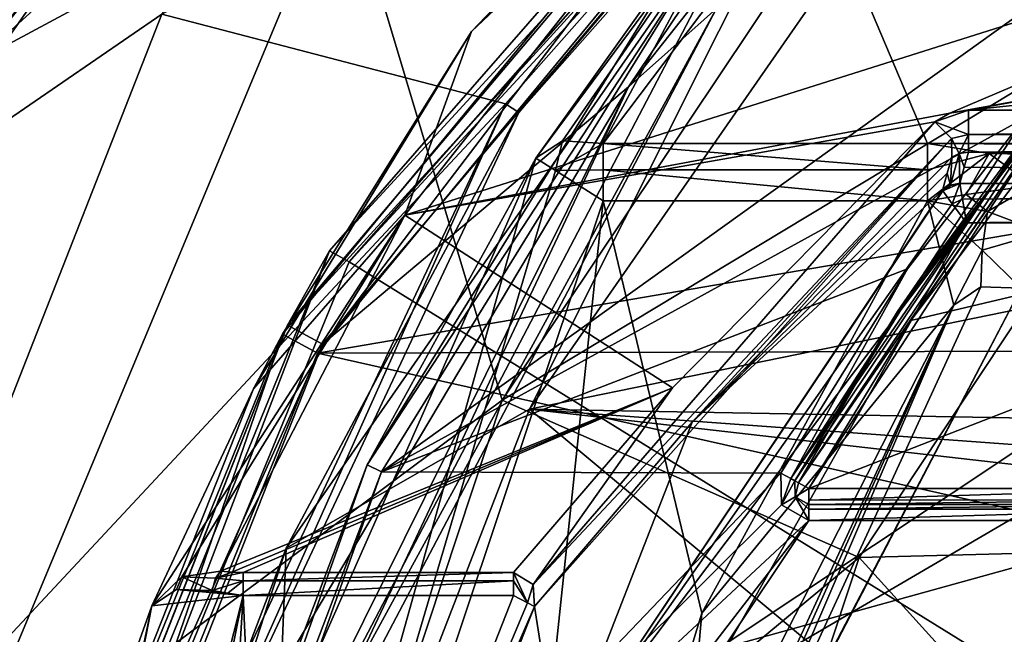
# Model space of a CAD drawing. Extents: x -200 to 200, y -832 to 754.
# Tile 1032 of 1056: x 88.6 to 94.77, y 665.94 to 669.79. Entities that reach past the tile are written whole.
import ezdxf

# ---------------------------------------------------------------- set-up
doc = ezdxf.new("R2010")
doc.units = 0
doc.header["$LTSCALE"] = 74.25
for name, color, linetype in [('2605', 7, 'CONTINUOUS'), ('2606', 7, 'CONTINUOUS'), ('2607', 7, 'CONTINUOUS'), ('2609', 7, 'CONTINUOUS'), ('2610', 7, 'CONTINUOUS'), ('2625', 7, 'CONTINUOUS'), ('2628', 7, 'CONTINUOUS'), ('3480', 7, 'CONTINUOUS'), ('3487', 7, 'CONTINUOUS'), ('3488', 7, 'CONTINUOUS'), ('3489', 7, 'CONTINUOUS'), ('3491', 7, 'CONTINUOUS'), ('3715', 7, 'CONTINUOUS'), ('3717', 7, 'CONTINUOUS'), ('3718', 7, 'CONTINUOUS'), ('3726', 7, 'CONTINUOUS'), ('3727', 7, 'CONTINUOUS'), ('3734', 7, 'CONTINUOUS'), ('3735', 7, 'CONTINUOUS'), ('3736', 7, 'CONTINUOUS'), ('3745', 7, 'CONTINUOUS'), ('3749', 7, 'CONTINUOUS'), ('3750', 7, 'CONTINUOUS'), ('3751', 7, 'CONTINUOUS'), ('3769', 7, 'CONTINUOUS'), ('3770', 7, 'CONTINUOUS'), ('3771', 7, 'CONTINUOUS'), ('3846', 7, 'CONTINUOUS'), ('3851', 7, 'CONTINUOUS'), ('3852', 7, 'CONTINUOUS'), ('3853', 7, 'CONTINUOUS'), ('3904', 7, 'CONTINUOUS'), ('3905', 7, 'CONTINUOUS'), ('3906', 7, 'CONTINUOUS'), ('3924', 7, 'CONTINUOUS'), ('4156', 7, 'CONTINUOUS'), ('4157', 7, 'CONTINUOUS'), ('4158', 7, 'CONTINUOUS'), ('4161', 7, 'CONTINUOUS'), ('4162', 7, 'CONTINUOUS'), ('4164', 7, 'CONTINUOUS'), ('4165', 7, 'CONTINUOUS'), ('4177', 7, 'CONTINUOUS'), ('4178', 7, 'CONTINUOUS'), ('4189', 7, 'CONTINUOUS'), ('4205', 7, 'CONTINUOUS'), ('4207', 7, 'CONTINUOUS'), ('4214', 7, 'CONTINUOUS'), ('4216', 7, 'CONTINUOUS'), ('4219', 7, 'CONTINUOUS'), ('4223', 7, 'CONTINUOUS'), ('4224', 7, 'CONTINUOUS'), ('4228', 7, 'CONTINUOUS'), ('4231', 7, 'CONTINUOUS'), ('4236', 7, 'CONTINUOUS'), ('4237', 7, 'CONTINUOUS'), ('4242', 7, 'CONTINUOUS'), ('4243', 7, 'CONTINUOUS'), ('4486', 7, 'CONTINUOUS'), ('4487', 7, 'CONTINUOUS'), ('4489', 7, 'CONTINUOUS'), ('4490', 7, 'CONTINUOUS'), ('4492', 7, 'CONTINUOUS'), ('4508', 7, 'CONTINUOUS'), ('4510', 7, 'CONTINUOUS'), ('4511', 7, 'CONTINUOUS')]:
    doc.layers.add(name, color=color, linetype=linetype)

msp = doc.modelspace()

# ---------------------------------------------------------------- linework, layer by layer
at = {"layer": '2605', "color": 7, "linetype": 'CONTINUOUS'}
for points in [[(93.4876, 676.0822, 68.65), (88.3301, 669.534, 68.65), (93.6572, 674.3908, 68.65), (93.4876, 676.0822, 68.65)], [(93.6572, 674.3908, 68.65), (88.3301, 669.534, 68.65), (90.6181, 670.7658, 68.65), (93.6572, 674.3908, 68.65)], [(90.6181, 670.7658, 68.65), (88.3301, 669.534, 68.65), (88.1353, 664.8077, 68.65), (90.6181, 670.7658, 68.65)]]:
    msp.add_3dface(points, dxfattribs=at)
at = {"layer": '2606', "color": 7, "linetype": 'CONTINUOUS'}
for points in [[(91.6436, 669.2649, 15.65), (89.4888, 669.8276, 15.65), (94.5215, 672.5237, 15.65), (91.6436, 669.2649, 15.65)], [(87.5408, 664.8647, 15.65), (89.4888, 669.8276, 15.65), (91.6436, 669.2649, 15.65), (87.5408, 664.8647, 15.65)], [(89.4437, 664.5931, 15.65), (87.5408, 664.8647, 15.65), (91.6436, 669.2649, 15.65), (89.4437, 664.5931, 15.65)]]:
    msp.add_3dface(points, dxfattribs=at)
at = {"layer": '2607', "color": 7, "linetype": 'CONTINUOUS'}
for points in [[(88.24, 669.5774, 68.55), (93.4221, 676.1604, 68.55), (92.5688, 675.4618, 16.65), (88.24, 669.5774, 68.55)], [(87.8303, 668.6892, 16.65), (88.24, 669.5774, 68.55), (92.5688, 675.4618, 16.65), (87.8303, 668.6892, 16.65)]]:
    msp.add_3dface(points, dxfattribs=at)
at = {"layer": '2609', "color": 7, "linetype": 'CONTINUOUS'}
for points in [[(91.7949, 667.3483, 64.65), (94.0024, 670.529, 64.65), (106.2044, 670.2988, 64.65), (91.7949, 667.3483, 64.65)], [(108.3592, 667.0494, 64.65), (91.7949, 667.3483, 64.65), (106.2044, 670.2988, 64.65), (108.3592, 667.0494, 64.65)], [(90.1302, 663.049, 64.65), (91.7949, 667.3483, 64.65), (96.4, 663.5, 64.65), (90.1302, 663.049, 64.65)], [(98.1987, 666.6167, 64.65), (91.7949, 667.3483, 64.65), (101.8012, 666.6168, 64.65), (98.1987, 666.6167, 64.65)], [(91.7949, 667.3483, 64.65), (108.3592, 667.0494, 64.65), (101.8012, 666.6168, 64.65), (91.7949, 667.3483, 64.65)], [(96.4, 663.5, 64.65), (91.7949, 667.3483, 64.65), (98.1987, 666.6167, 64.65), (96.4, 663.5, 64.65)]]:
    msp.add_3dface(points, dxfattribs=at)
at = {"layer": '2610', "color": 7, "linetype": 'CONTINUOUS'}
for points in [[(91.7279, 669.211, 15.75), (94.5845, 672.4461, 15.75), (94.1701, 672.0952, 63.65), (91.7279, 669.211, 15.75)], [(90.2675, 666.4753, 63.65), (91.7279, 669.211, 15.75), (94.1701, 672.0952, 63.65), (90.2675, 666.4753, 63.65)], [(89.5394, 664.5618, 15.75), (91.7279, 669.211, 15.75), (90.2675, 666.4753, 63.65), (89.5394, 664.5618, 15.75)], [(88.9214, 662.3308, 63.65), (89.5394, 664.5618, 15.75), (90.2675, 666.4753, 63.65), (88.9214, 662.3308, 63.65)]]:
    msp.add_3dface(points, dxfattribs=at)
at = {"layer": '2625', "color": 7, "linetype": 'CONTINUOUS'}
for points in [[(89.4888, 669.8276, 15.65), (87.8303, 668.6892, 16.65), (92.5688, 675.4618, 16.65), (89.4888, 669.8276, 15.65)], [(89.4888, 669.8276, 15.65), (87.5408, 664.8647, 15.65), (87.8303, 668.6892, 16.65), (89.4888, 669.8276, 15.65)]]:
    msp.add_3dface(points, dxfattribs=at)
at = {"layer": '2628', "color": 7, "linetype": 'CONTINUOUS'}
for points in [[(91.7949, 667.3483, 64.65), (90.2675, 666.4753, 63.65), (94.1701, 672.0952, 63.65), (91.7949, 667.3483, 64.65)], [(94.0024, 670.529, 64.65), (91.7949, 667.3483, 64.65), (94.1701, 672.0952, 63.65), (94.0024, 670.529, 64.65)], [(91.7949, 667.3483, 64.65), (90.1302, 663.049, 64.65), (90.2675, 666.4753, 63.65), (91.7949, 667.3483, 64.65)], [(90.1302, 663.049, 64.65), (88.9214, 662.3308, 63.65), (90.2675, 666.4753, 63.65), (90.1302, 663.049, 64.65)]]:
    msp.add_3dface(points, dxfattribs=at)
at = {"layer": '3480', "color": 7, "linetype": 'CONTINUOUS'}
for points in [[(88.3301, 669.534, 68.65), (93.4221, 676.1604, 68.55), (88.24, 669.5774, 68.55), (88.3301, 669.534, 68.65)], [(88.3301, 669.534, 68.65), (93.4876, 676.0822, 68.65), (93.4221, 676.1604, 68.55), (88.3301, 669.534, 68.65)]]:
    msp.add_3dface(points, dxfattribs=at)
at = {"layer": '3487', "color": 7, "linetype": 'CONTINUOUS'}
for points in [[(91.6436, 669.2649, 15.65), (94.5215, 672.5237, 15.65), (91.7279, 669.211, 15.75), (91.6436, 669.2649, 15.65)], [(94.5215, 672.5237, 15.65), (94.5845, 672.4461, 15.75), (91.7279, 669.211, 15.75), (94.5215, 672.5237, 15.65)], [(89.4437, 664.5931, 15.65), (91.6436, 669.2649, 15.65), (89.5394, 664.5618, 15.75), (89.4437, 664.5931, 15.65)], [(91.6436, 669.2649, 15.65), (91.7279, 669.211, 15.75), (89.5394, 664.5618, 15.75), (91.6436, 669.2649, 15.65)]]:
    msp.add_3dface(points, dxfattribs=at)
at = {"layer": '3488', "color": 7, "linetype": 'CONTINUOUS'}
for points in [[(93.8629, 666.4175, 68.45), (98.2505, 666.5312, 68.45), (96.4438, 670.3134, 68.45), (93.8629, 666.4175, 68.45)], [(96.5, 663.5, 68.45), (98.2505, 666.5312, 68.45), (93.8629, 666.4175, 68.45), (96.5, 663.5, 68.45)], [(92.7065, 662.9148, 68.45), (96.5, 663.5, 68.45), (93.8629, 666.4175, 68.45), (92.7065, 662.9148, 68.45)]]:
    msp.add_3dface(points, dxfattribs=at)
at = {"layer": '3489', "color": 7, "linetype": 'CONTINUOUS'}
for points in [[(94.7431, 672.0734, 68.55), (90.6181, 670.7658, 68.65), (91.6233, 667.4046, 68.55), (94.7431, 672.0734, 68.55)], [(90.6181, 670.7658, 68.65), (88.1353, 664.8077, 68.65), (91.6233, 667.4046, 68.55), (90.6181, 670.7658, 68.65)], [(91.6233, 667.4046, 68.55), (88.1353, 664.8077, 68.65), (90.3243, 663.477, 68.55), (91.6233, 667.4046, 68.55)]]:
    msp.add_3dface(points, dxfattribs=at)
at = {"layer": '3491', "color": 7, "linetype": 'CONTINUOUS'}
for points in [[(96.4438, 670.3134, 68.45), (94.7431, 672.0734, 68.55), (91.6233, 667.4046, 68.55), (96.4438, 670.3134, 68.45)], [(93.8629, 666.4175, 68.45), (96.4438, 670.3134, 68.45), (91.6233, 667.4046, 68.55), (93.8629, 666.4175, 68.45)], [(93.8629, 666.4175, 68.45), (91.6233, 667.4046, 68.55), (90.3243, 663.477, 68.55), (93.8629, 666.4175, 68.45)], [(92.7065, 662.9148, 68.45), (93.8629, 666.4175, 68.45), (90.3243, 663.477, 68.55), (92.7065, 662.9148, 68.45)]]:
    msp.add_3dface(points, dxfattribs=at)
at = {"layer": '3715', "color": 7, "linetype": 'CONTINUOUS'}
for points in [[(90.8656, 666.9553, 58.15), (94.9, 669.85, 58.15), (92.9161, 670.2706, 58.15), (90.8656, 666.9553, 58.15)], [(94.9, 669.1752, 58.15), (94.9, 669.85, 58.15), (90.8656, 666.9553, 58.15), (94.9, 669.1752, 58.15)], [(94.1663, 668.229, 58.15), (94.9, 669.1752, 58.15), (90.8656, 666.9553, 58.15), (94.1663, 668.229, 58.15)], [(93.3722, 666.9462, 58.15), (94.1663, 668.229, 58.15), (90.8656, 666.9553, 58.15), (93.3722, 666.9462, 58.15)], [(89.384, 662.77, 58.15), (93.3722, 666.9462, 58.15), (90.8656, 666.9553, 58.15), (89.384, 662.77, 58.15)], [(93.3757, 666.748, 58.15), (93.3722, 666.9462, 58.15), (89.384, 662.77, 58.15), (93.3757, 666.748, 58.15)], [(93.5475, 666.65, 58.15), (93.3757, 666.748, 58.15), (89.384, 662.77, 58.15), (93.5475, 666.65, 58.15)], [(92.9068, 665.8182, 58.15), (93.5475, 666.65, 58.15), (89.384, 662.77, 58.15), (92.9068, 665.8182, 58.15)], [(93.0148, 665.85, 58.15), (93.5475, 666.65, 58.15), (92.9068, 665.8182, 58.15), (93.0148, 665.85, 58.15)], [(95.9, 666.65, 58.15), (93.5475, 666.65, 58.15), (93.0148, 665.85, 58.15), (95.9, 666.65, 58.15)], [(95.9, 665.85, 58.15), (95.9, 666.65, 58.15), (93.0148, 665.85, 58.15), (95.9, 665.85, 58.15)]]:
    msp.add_3dface(points, dxfattribs=at)
at = {"layer": '3717', "color": 7, "linetype": 'CONTINUOUS'}
for points in [[(91.834, 668.924, 7.15), (92.8375, 670.3325, 58.05), (93.1834, 670.7469, 8.8145), (91.834, 668.924, 7.15)], [(90.7757, 666.999, 58.05), (92.8375, 670.3325, 58.05), (91.834, 668.924, 7.15), (90.7757, 666.999, 58.05)], [(89.5382, 663.7238, 7.15), (90.7757, 666.999, 58.05), (91.834, 668.924, 7.15), (89.5382, 663.7238, 7.15)], [(89.2867, 662.793, 58.05), (90.7757, 666.999, 58.05), (89.5382, 663.7238, 7.15), (89.2867, 662.793, 58.05)]]:
    msp.add_3dface(points, dxfattribs=at)
at = {"layer": '3718', "color": 7, "linetype": 'CONTINUOUS'}
for points in [[(95.9, 666.85, 11.15), (99.45, 669.15, 11.15), (93.5475, 666.85, 11.15), (95.9, 666.85, 11.15)], [(93.5475, 666.85, 11.15), (99.45, 669.15, 11.15), (94.1875, 667.9058, 11.15), (93.5475, 666.85, 11.15)], [(99.45, 669.15, 11.15), (95.0514, 669.0445, 11.15), (94.1875, 667.9058, 11.15), (99.45, 669.15, 11.15)]]:
    msp.add_3dface(points, dxfattribs=at)
at = {"layer": '3726', "color": 7, "linetype": 'CONTINUOUS'}
for points in [[(94.1044, 667.9614, 11.25), (94.9757, 669.1099, 11.25), (94.2483, 668.1717, 58.05), (94.1044, 667.9614, 11.25)], [(94.9757, 669.1099, 11.25), (94.9757, 669.1099, 58.05), (94.2483, 668.1717, 58.05), (94.9757, 669.1099, 11.25)], [(93.4599, 666.8981, 58.05), (94.1044, 667.9614, 11.25), (94.2483, 668.1717, 58.05), (93.4599, 666.8981, 58.05)], [(93.4599, 666.8981, 11.25), (94.1044, 667.9614, 11.25), (93.4599, 666.8981, 58.05), (93.4599, 666.8981, 11.25)]]:
    msp.add_3dface(points, dxfattribs=at)
at = {"layer": '3727', "color": 7, "linetype": 'CONTINUOUS'}
for points in [[(93.5475, 666.75, 11.25), (93.5475, 666.75, 58.05), (95.9, 666.75, 11.25), (93.5475, 666.75, 11.25)], [(95.9, 666.75, 11.25), (93.5475, 666.75, 58.05), (95.9, 666.75, 58.05), (95.9, 666.75, 11.25)]]:
    msp.add_3dface(points, dxfattribs=at)
at = {"layer": '3734', "color": 7, "linetype": 'CONTINUOUS'}
for points in [[(106.1461, 671.0668, 8.7108), (107.7436, 669.0153, 6.8018), (93.5591, 670.7444, 8.4358), (106.1461, 671.0668, 8.7108)], [(92.2564, 669.0153, 6.8018), (93.5591, 670.7444, 8.4358), (94.2916, 669.0153, 6.8018), (92.2564, 669.0153, 6.8018)], [(94.2916, 669.0153, 6.8018), (93.5591, 670.7444, 8.4358), (105.7084, 669.0153, 6.8018), (94.2916, 669.0153, 6.8018)], [(93.5591, 670.7444, 8.4358), (107.7436, 669.0153, 6.8018), (105.7084, 669.0153, 6.8018), (93.5591, 670.7444, 8.4358)], [(94.6776, 668.9541, 6.7386), (94.2916, 669.0153, 6.8018), (105.3141, 668.9514, 6.7358), (94.6776, 668.9541, 6.7386)], [(105.3141, 668.9514, 6.7358), (94.2916, 669.0153, 6.8018), (105.7084, 669.0153, 6.8018), (105.3141, 668.9514, 6.7358)], [(105.0558, 668.7619, 6.5372), (94.6776, 668.9541, 6.7386), (105.3141, 668.9514, 6.7358), (105.0558, 668.7619, 6.5372)], [(94.9502, 668.753, 6.5278), (94.6776, 668.9541, 6.7386), (105.0558, 668.7619, 6.5372), (94.9502, 668.753, 6.5278)], [(93.652, 665.7526, 2.7288), (94.8787, 668.1075, 5.8196), (106.088, 666.3442, 3.5946), (93.652, 665.7526, 2.7288)], [(106.9326, 664.1425, -0.0732), (93.652, 665.7526, 2.7288), (106.088, 666.3442, 3.5946), (106.9326, 664.1425, -0.0732)]]:
    msp.add_3dface(points, dxfattribs=at)
at = {"layer": '3735', "color": 7, "linetype": 'CONTINUOUS'}
for points in [[(89.1866, 659.4539, 6.65), (92.2564, 668.6565, 6.65), (91.5153, 661.614, 6.65), (89.1866, 659.4539, 6.65)], [(91.5153, 661.614, 6.65), (92.2564, 668.6565, 6.65), (92.8757, 666.0671, 6.65), (91.5153, 661.614, 6.65)], [(92.8757, 666.0671, 6.65), (92.2564, 668.6565, 6.65), (94.2916, 668.6565, 6.65), (92.8757, 666.0671, 6.65)]]:
    msp.add_3dface(points, dxfattribs=at)
at = {"layer": '3736', "color": 7, "linetype": 'CONTINUOUS'}
msp.add_3dface([(94.4571, 668.0009, 6.15), (93.1893, 665.5239, 3.003), (92.7137, 664.2321, 6.15), (94.4571, 668.0009, 6.15)], dxfattribs=at)
at = {"layer": '3745', "color": 7, "linetype": 'CONTINUOUS'}
for points in [[(94.6674, 668.5895, 6.5105), (94.2916, 668.6565, 6.65), (94.5344, 668.6962, 6.6179), (94.6674, 668.5895, 6.5105)], [(92.8757, 666.0671, 6.65), (94.2916, 668.6565, 6.65), (94.4571, 668.0009, 6.15), (92.8757, 666.0671, 6.65)], [(94.4571, 668.0009, 6.15), (94.2916, 668.6565, 6.65), (94.6355, 668.3461, 6.3481), (94.4571, 668.0009, 6.15)], [(94.6355, 668.3461, 6.3481), (94.2916, 668.6565, 6.65), (94.6674, 668.5895, 6.5105), (94.6355, 668.3461, 6.3481)], [(92.8757, 666.0671, 6.65), (94.4571, 668.0009, 6.15), (92.7137, 664.2321, 6.15), (92.8757, 666.0671, 6.65)], [(91.5153, 661.614, 6.65), (92.8757, 666.0671, 6.65), (92.7137, 664.2321, 6.15), (91.5153, 661.614, 6.65)]]:
    msp.add_3dface(points, dxfattribs=at)
at = {"layer": '3749', "color": 7, "linetype": 'CONTINUOUS'}
for points in [[(92.2564, 668.8513, 6.6895), (92.2564, 669.0153, 6.8018), (94.2916, 668.8513, 6.6895), (92.2564, 668.8513, 6.6895)], [(92.2564, 669.0153, 6.8018), (94.2916, 669.0153, 6.8018), (94.2916, 668.8513, 6.6895), (92.2564, 669.0153, 6.8018)], [(94.2916, 668.6565, 6.65), (92.2564, 668.6565, 6.65), (92.2564, 668.8513, 6.6895), (94.2916, 668.6565, 6.65)], [(94.2916, 668.6565, 6.65), (92.2564, 668.8513, 6.6895), (94.2916, 668.8513, 6.6895), (94.2916, 668.6565, 6.65)]]:
    msp.add_3dface(points, dxfattribs=at)
at = {"layer": '3750', "color": 7, "linetype": 'CONTINUOUS'}
for points in [[(94.2916, 669.0153, 6.8018), (94.6776, 668.9541, 6.7386), (94.2916, 668.8513, 6.6895), (94.2916, 669.0153, 6.8018)], [(94.6776, 668.9541, 6.7386), (94.2916, 668.6565, 6.65), (94.2916, 668.8513, 6.6895), (94.6776, 668.9541, 6.7386)], [(94.2916, 668.6565, 6.65), (94.6776, 668.9541, 6.7386), (94.5344, 668.6962, 6.6179), (94.2916, 668.6565, 6.65)], [(94.6776, 668.9541, 6.7386), (94.9502, 668.753, 6.5278), (94.5344, 668.6962, 6.6179), (94.6776, 668.9541, 6.7386)], [(94.9502, 668.753, 6.5278), (94.6674, 668.5895, 6.5105), (94.5344, 668.6962, 6.6179), (94.9502, 668.753, 6.5278)], [(94.9502, 668.753, 6.5278), (95.0149, 668.4567, 6.2089), (94.6674, 668.5895, 6.5105), (94.9502, 668.753, 6.5278)], [(95.0149, 668.4567, 6.2089), (94.6355, 668.3461, 6.3481), (94.6674, 668.5895, 6.5105), (95.0149, 668.4567, 6.2089)], [(95.0149, 668.4567, 6.2089), (94.8787, 668.1075, 5.8196), (94.6355, 668.3461, 6.3481), (95.0149, 668.4567, 6.2089)], [(94.4571, 668.0009, 6.15), (94.6355, 668.3461, 6.3481), (94.627, 668.1166, 5.9528), (94.4571, 668.0009, 6.15)], [(94.6355, 668.3461, 6.3481), (94.8787, 668.1075, 5.8196), (94.627, 668.1166, 5.9528), (94.6355, 668.3461, 6.3481)]]:
    msp.add_3dface(points, dxfattribs=at)
at = {"layer": '3751', "color": 7, "linetype": 'CONTINUOUS'}
for points in [[(94.627, 668.1166, 5.9528), (94.8787, 668.1075, 5.8196), (92.7669, 664.0692, 0.0095), (94.627, 668.1166, 5.9528)], [(94.4571, 668.0009, 6.15), (94.627, 668.1166, 5.9528), (92.7669, 664.0692, 0.0095), (94.4571, 668.0009, 6.15)], [(94.8787, 668.1075, 5.8196), (93.652, 665.7526, 2.7288), (92.7669, 664.0692, 0.0095), (94.8787, 668.1075, 5.8196)], [(92.5895, 663.8423, 0.15), (93.1893, 665.5239, 3.003), (94.4571, 668.0009, 6.15), (92.5895, 663.8423, 0.15)], [(92.5895, 663.8423, 0.15), (94.4571, 668.0009, 6.15), (92.7669, 664.0692, 0.0095), (92.5895, 663.8423, 0.15)]]:
    msp.add_3dface(points, dxfattribs=at)
at = {"layer": '3769', "color": 7, "linetype": 'CONTINUOUS'}
for points in [[(89.1866, 659.4539, 6.65), (91.834, 668.924, 7.15), (91.9576, 668.8457, 6.7966), (89.1866, 659.4539, 6.65)], [(89.5382, 663.7238, 7.15), (91.834, 668.924, 7.15), (89.1866, 659.4539, 6.65), (89.5382, 663.7238, 7.15)], [(92.2564, 668.6565, 6.65), (89.1866, 659.4539, 6.65), (91.9576, 668.8457, 6.7966), (92.2564, 668.6565, 6.65)]]:
    msp.add_3dface(points, dxfattribs=at)
at = {"layer": '3770', "color": 7, "linetype": 'CONTINUOUS'}
for points in [[(91.834, 668.924, 7.15), (92.0019, 669.0328, 6.9412), (91.9576, 668.8457, 6.7966), (91.834, 668.924, 7.15)], [(92.0019, 669.0328, 6.9412), (92.2564, 669.0153, 6.8018), (91.9576, 668.8457, 6.7966), (92.0019, 669.0328, 6.9412)], [(92.2564, 669.0153, 6.8018), (92.2564, 668.8513, 6.6895), (91.9576, 668.8457, 6.7966), (92.2564, 669.0153, 6.8018)], [(92.2564, 668.8513, 6.6895), (92.2564, 668.6565, 6.65), (91.9576, 668.8457, 6.7966), (92.2564, 668.8513, 6.6895)]]:
    msp.add_3dface(points, dxfattribs=at)
at = {"layer": '3771', "color": 7, "linetype": 'CONTINUOUS'}
for points in [[(91.834, 668.924, 7.15), (93.1834, 670.7469, 8.8145), (92.0019, 669.0328, 6.9412), (91.834, 668.924, 7.15)], [(93.1834, 670.7469, 8.8145), (92.2564, 669.0153, 6.8018), (92.0019, 669.0328, 6.9412), (93.1834, 670.7469, 8.8145)], [(93.1834, 670.7469, 8.8145), (93.5591, 670.7444, 8.4358), (92.2564, 669.0153, 6.8018), (93.1834, 670.7469, 8.8145)]]:
    msp.add_3dface(points, dxfattribs=at)
at = {"layer": '3846', "color": 7, "linetype": 'CONTINUOUS'}
for points in [[(93.4599, 666.8981, 11.25), (93.4599, 666.8981, 58.05), (93.4615, 666.7991, 58.05), (93.4599, 666.8981, 11.25)], [(93.4615, 666.7991, 11.25), (93.4599, 666.8981, 11.25), (93.4615, 666.7991, 58.05), (93.4615, 666.7991, 11.25)], [(93.5475, 666.75, 58.05), (93.5475, 666.75, 11.25), (93.4615, 666.7991, 11.25), (93.5475, 666.75, 58.05)], [(93.5475, 666.75, 58.05), (93.4615, 666.7991, 11.25), (93.4615, 666.7991, 58.05), (93.5475, 666.75, 58.05)]]:
    msp.add_3dface(points, dxfattribs=at)
at = {"layer": '3851', "color": 7, "linetype": 'CONTINUOUS'}
for points in [[(94.9979, 669.0907, 11.1793), (94.9757, 669.1099, 11.25), (93.4831, 666.8854, 11.1822), (94.9979, 669.0907, 11.1793)], [(94.9757, 669.1099, 11.25), (94.1044, 667.9614, 11.25), (93.4831, 666.8854, 11.1822), (94.9757, 669.1099, 11.25)], [(93.5475, 666.85, 11.15), (94.9979, 669.0907, 11.1793), (93.4831, 666.8854, 11.1822), (93.5475, 666.85, 11.15)], [(93.5475, 666.85, 11.15), (94.1875, 667.9058, 11.15), (94.9979, 669.0907, 11.1793), (93.5475, 666.85, 11.15)], [(94.1875, 667.9058, 11.15), (95.0514, 669.0445, 11.15), (94.9979, 669.0907, 11.1793), (94.1875, 667.9058, 11.15)], [(94.1044, 667.9614, 11.25), (93.4599, 666.8981, 11.25), (93.4831, 666.8854, 11.1822), (94.1044, 667.9614, 11.25)]]:
    msp.add_3dface(points, dxfattribs=at)
at = {"layer": '3852', "color": 7, "linetype": 'CONTINUOUS'}
for points in [[(93.4599, 666.8981, 11.25), (93.4615, 666.7991, 11.25), (93.4831, 666.8854, 11.1822), (93.4599, 666.8981, 11.25)], [(93.4615, 666.7991, 11.25), (93.5475, 666.85, 11.15), (93.4831, 666.8854, 11.1822), (93.4615, 666.7991, 11.25)], [(93.5475, 666.75, 11.25), (93.5475, 666.85, 11.15), (93.4615, 666.7991, 11.25), (93.5475, 666.75, 11.25)], [(93.5475, 666.85, 11.15), (93.5475, 666.75, 11.25), (93.5475, 666.7765, 11.1822), (93.5475, 666.85, 11.15)]]:
    msp.add_3dface(points, dxfattribs=at)
at = {"layer": '3853', "color": 7, "linetype": 'CONTINUOUS'}
for points in [[(95.9, 666.85, 11.15), (93.5475, 666.7765, 11.1822), (95.9, 666.7793, 11.1793), (95.9, 666.85, 11.15)], [(95.9, 666.85, 11.15), (93.5475, 666.85, 11.15), (93.5475, 666.7765, 11.1822), (95.9, 666.85, 11.15)], [(93.5475, 666.7765, 11.1822), (93.5475, 666.75, 11.25), (95.9, 666.7793, 11.1793), (93.5475, 666.7765, 11.1822)], [(93.5475, 666.75, 11.25), (95.9, 666.75, 11.25), (95.9, 666.7793, 11.1793), (93.5475, 666.75, 11.25)]]:
    msp.add_3dface(points, dxfattribs=at)
at = {"layer": '3904', "color": 7, "linetype": 'CONTINUOUS'}
for points in [[(94.9, 669.1752, 58.15), (93.4342, 666.9122, 58.1207), (94.9537, 669.1289, 58.1205), (94.9, 669.1752, 58.15)], [(94.9, 669.1752, 58.15), (94.1663, 668.229, 58.15), (93.4342, 666.9122, 58.1207), (94.9, 669.1752, 58.15)], [(93.4342, 666.9122, 58.1207), (93.4599, 666.8981, 58.05), (94.9537, 669.1289, 58.1205), (93.4342, 666.9122, 58.1207)], [(93.4599, 666.8981, 58.05), (94.2483, 668.1717, 58.05), (94.9537, 669.1289, 58.1205), (93.4599, 666.8981, 58.05)], [(94.2483, 668.1717, 58.05), (94.9757, 669.1099, 58.05), (94.9537, 669.1289, 58.1205), (94.2483, 668.1717, 58.05)], [(94.1663, 668.229, 58.15), (93.3722, 666.9462, 58.15), (93.4342, 666.9122, 58.1207), (94.1663, 668.229, 58.15)]]:
    msp.add_3dface(points, dxfattribs=at)
at = {"layer": '3905', "color": 7, "linetype": 'CONTINUOUS'}
for points in [[(93.3722, 666.9462, 58.15), (93.3757, 666.748, 58.15), (93.4342, 666.9122, 58.1207), (93.3722, 666.9462, 58.15)], [(93.3757, 666.748, 58.15), (93.4599, 666.8981, 58.05), (93.4342, 666.9122, 58.1207), (93.3757, 666.748, 58.15)], [(93.4599, 666.8981, 58.05), (93.3757, 666.748, 58.15), (93.4615, 666.7991, 58.05), (93.4599, 666.8981, 58.05)], [(93.3757, 666.748, 58.15), (93.5475, 666.65, 58.15), (93.4615, 666.7991, 58.05), (93.3757, 666.748, 58.15)], [(93.5475, 666.75, 58.05), (93.4615, 666.7991, 58.05), (93.5475, 666.7207, 58.1207), (93.5475, 666.75, 58.05)], [(93.4615, 666.7991, 58.05), (93.5475, 666.65, 58.15), (93.5475, 666.7207, 58.1207), (93.4615, 666.7991, 58.05)]]:
    msp.add_3dface(points, dxfattribs=at)
at = {"layer": '3906', "color": 7, "linetype": 'CONTINUOUS'}
for points in [[(95.9, 666.7215, 58.1199), (95.9, 666.75, 58.05), (93.5475, 666.7207, 58.1207), (95.9, 666.7215, 58.1199)], [(95.9, 666.75, 58.05), (93.5475, 666.75, 58.05), (93.5475, 666.7207, 58.1207), (95.9, 666.75, 58.05)], [(93.5475, 666.65, 58.15), (95.9, 666.65, 58.15), (95.9, 666.7215, 58.1199), (93.5475, 666.65, 58.15)], [(93.5475, 666.65, 58.15), (95.9, 666.7215, 58.1199), (93.5475, 666.7207, 58.1207), (93.5475, 666.65, 58.15)]]:
    msp.add_3dface(points, dxfattribs=at)
at = {"layer": '3924', "color": 7, "linetype": 'CONTINUOUS'}
for points in [[(92.9161, 670.2706, 58.15), (92.8375, 670.3325, 58.05), (90.7757, 666.999, 58.05), (92.9161, 670.2706, 58.15)], [(90.8656, 666.9553, 58.15), (92.9161, 670.2706, 58.15), (90.7757, 666.999, 58.05), (90.8656, 666.9553, 58.15)], [(90.8656, 666.9553, 58.15), (90.7757, 666.999, 58.05), (89.2867, 662.793, 58.05), (90.8656, 666.9553, 58.15)], [(89.384, 662.77, 58.15), (90.8656, 666.9553, 58.15), (89.2867, 662.793, 58.05), (89.384, 662.77, 58.15)]]:
    msp.add_3dface(points, dxfattribs=at)
at = {"layer": '4156', "color": 7, "linetype": 'CONTINUOUS'}
for points in [[(90.4654, 667.6995, -13.35), (94.417, 672.4895, -13.35), (100, 669.3336, -13.35), (90.4654, 667.6995, -13.35)], [(100, 669.3336, -13.35), (94.417, 672.4895, -13.35), (98.0836, 671.2504, -13.35), (100, 669.3336, -13.35)], [(109.5058, 667.7523, -13.35), (90.4654, 667.6995, -13.35), (100, 669.3336, -13.35), (109.5058, 667.7523, -13.35)], [(90.4654, 667.6995, -13.35), (111.3822, 662.9918, -13.35), (88.764, 663.5143, -13.35), (90.4654, 667.6995, -13.35)], [(109.5058, 667.7523, -13.35), (111.3822, 662.9918, -13.35), (90.4654, 667.6995, -13.35), (109.5058, 667.7523, -13.35)]]:
    msp.add_3dface(points, dxfattribs=at)
at = {"layer": '4157', "color": 7, "linetype": 'CONTINUOUS'}
for points in [[(89.9986, 666.1795, -0.85), (88, 656.2574, -0.85), (89.3762, 656.0181, -0.85), (89.9986, 666.1795, -0.85)], [(90.1712, 662.3021, -0.85), (89.9986, 666.1795, -0.85), (89.3762, 656.0181, -0.85), (90.1712, 662.3021, -0.85)], [(91.6949, 666.1795, -0.85), (89.9986, 666.1795, -0.85), (90.1712, 662.3021, -0.85), (91.6949, 666.1795, -0.85)]]:
    msp.add_3dface(points, dxfattribs=at)
at = {"layer": '4158', "color": 7, "linetype": 'CONTINUOUS'}
for points in [[(94.8859, 673.1308, -10.1042), (94.2652, 672.6881, -13.1), (91.4308, 669.7188, -7.4347), (94.8859, 673.1308, -10.1042)], [(94.2652, 672.6881, -13.1), (90.2455, 667.8186, -13.1), (91.4308, 669.7188, -7.4347), (94.2652, 672.6881, -13.1)], [(91.4308, 669.7188, -7.4347), (90.2455, 667.8186, -13.1), (90.0639, 667.475, -4.457), (91.4308, 669.7188, -7.4347)], [(90.2455, 667.8186, -13.1), (88.5243, 663.5844, -13.1), (90.0639, 667.475, -4.457), (90.2455, 667.8186, -13.1)], [(90.0639, 667.475, -4.457), (88.5243, 663.5844, -13.1), (89.4248, 666.1134, -1.35), (90.0639, 667.475, -4.457)], [(89.4248, 666.1134, -1.35), (87.5105, 657.0086, -13.1), (87.5, 656.2756, -1.35), (89.4248, 666.1134, -1.35)], [(88.5243, 663.5844, -13.1), (87.5105, 657.0086, -13.1), (89.4248, 666.1134, -1.35), (88.5243, 663.5844, -13.1)]]:
    msp.add_3dface(points, dxfattribs=at)
at = {"layer": '4161', "color": 7, "linetype": 'CONTINUOUS'}
for points in [[(93.3724, 671.5491, -8.6967), (91.0126, 668.5661, -5.5994), (98.452, 670.9194, -8.1796), (93.3724, 671.5491, -8.6967)], [(91.0126, 668.5661, -5.5994), (94.4312, 669.2058, -6.4277), (98.452, 670.9194, -8.1796), (91.0126, 668.5661, -5.5994)], [(98.452, 670.9194, -8.1796), (94.4312, 669.2058, -6.4277), (99.1256, 670.0585, -7.371), (98.452, 670.9194, -8.1796)], [(94.4312, 669.2058, -6.4277), (94.5479, 669.2257, -6.4516), (99.1256, 670.0585, -7.371), (94.4312, 669.2058, -6.4277)], [(94.5479, 669.2257, -6.4516), (100, 669.8074, -7.1096), (99.1256, 670.0585, -7.371), (94.5479, 669.2257, -6.4516)], [(94.5479, 669.2257, -6.4516), (105.4521, 669.2257, -6.4516), (100, 669.8074, -7.1096), (94.5479, 669.2257, -6.4516)], [(94.4312, 669.2058, -6.4277), (91.0126, 668.5661, -5.5994), (94.3379, 669.1517, -6.3621), (94.4312, 669.2058, -6.4277)], [(94.3379, 669.1517, -6.3621), (91.0126, 668.5661, -5.5994), (92.6914, 667.4813, -3.8458), (94.3379, 669.1517, -6.3621)], [(91.0126, 668.5661, -5.5994), (89.8562, 666.3312, -0.985), (92.6914, 667.4813, -3.8458), (91.0126, 668.5661, -5.5994)], [(92.6914, 667.4813, -3.8458), (89.8562, 666.3312, -0.985), (89.9279, 666.3255, -0.965), (92.6914, 667.4813, -3.8458)], [(89.9985, 666.3237, -0.9589), (92.6914, 667.4813, -3.8458), (89.9279, 666.3255, -0.965), (89.9985, 666.3237, -0.9589)], [(91.6949, 666.3237, -0.9589), (92.6914, 667.4813, -3.8458), (89.9985, 666.3237, -0.9589), (91.6949, 666.3237, -0.9589)]]:
    msp.add_3dface(points, dxfattribs=at)
at = {"layer": '4162', "color": 7, "linetype": 'CONTINUOUS'}
for points in [[(108.5277, 663.2057, -7.85), (105.4629, 668.5187, -7.85), (91.3795, 662.9248, -7.85), (108.5277, 663.2057, -7.85)], [(105.4629, 668.5187, -7.85), (94.5365, 668.5187, -7.85), (91.3795, 662.9248, -7.85), (105.4629, 668.5187, -7.85)]]:
    msp.add_3dface(points, dxfattribs=at)
at = {"layer": '4164', "color": 7, "linetype": 'CONTINUOUS'}
for points in [[(94.5479, 668.9627, -6.5216), (94.5213, 668.8677, -7.0602), (105.5059, 668.7649, -7.6434), (94.5479, 668.9627, -6.5216)], [(105.4521, 668.9627, -6.5216), (94.5479, 668.9627, -6.5216), (105.5059, 668.7649, -7.6434), (105.4521, 668.9627, -6.5216)], [(94.4939, 668.7664, -7.6347), (94.4941, 668.7649, -7.6434), (94.5213, 668.8677, -7.0602), (94.4939, 668.7664, -7.6347)], [(94.5213, 668.8677, -7.0602), (94.4941, 668.7649, -7.6434), (105.5059, 668.7649, -7.6434), (94.5213, 668.8677, -7.0602)]]:
    msp.add_3dface(points, dxfattribs=at)
at = {"layer": '4165', "color": 7, "linetype": 'CONTINUOUS'}
for points in [[(94.4445, 668.9311, -6.4442), (92.8155, 667.2664, -3.9023), (94.4154, 668.8298, -7.0132), (94.4445, 668.9311, -6.4442)], [(94.4154, 668.8298, -7.0132), (92.8155, 667.2664, -3.9023), (94.3855, 668.7215, -7.6218), (94.4154, 668.8298, -7.0132)], [(94.3855, 668.7215, -7.6218), (92.8155, 667.2664, -3.9023), (91.9815, 665.1246, -7.6218), (94.3855, 668.7215, -7.6218)], [(92.8155, 667.2664, -3.9023), (91.8267, 666.1091, -0.9869), (91.9815, 665.1246, -7.6218), (92.8155, 667.2664, -3.9023)], [(91.8267, 666.1091, -0.9869), (90.3155, 662.2626, -0.9869), (91.9815, 665.1246, -7.6218), (91.8267, 666.1091, -0.9869)]]:
    msp.add_3dface(points, dxfattribs=at)
at = {"layer": '4177', "color": 7, "linetype": 'CONTINUOUS'}
for points in [[(94.8859, 673.1308, -10.1042), (91.4308, 669.7188, -7.4347), (93.3724, 671.5491, -8.6967), (94.8859, 673.1308, -10.1042)], [(91.4308, 669.7188, -7.4347), (91.0126, 668.5661, -5.5994), (93.3724, 671.5491, -8.6967), (91.4308, 669.7188, -7.4347)], [(91.4308, 669.7188, -7.4347), (90.0639, 667.475, -4.457), (91.0126, 668.5661, -5.5994), (91.4308, 669.7188, -7.4347)], [(90.0639, 667.475, -4.457), (89.4248, 666.1134, -1.35), (91.0126, 668.5661, -5.5994), (90.0639, 667.475, -4.457)], [(91.0126, 668.5661, -5.5994), (89.4248, 666.1134, -1.35), (89.6131, 666.2951, -1.1112), (91.0126, 668.5661, -5.5994)], [(89.8562, 666.3312, -0.985), (91.0126, 668.5661, -5.5994), (89.6131, 666.2951, -1.1112), (89.8562, 666.3312, -0.985)]]:
    msp.add_3dface(points, dxfattribs=at)
at = {"layer": '4178', "color": 7, "linetype": 'CONTINUOUS'}
for points in [[(89.4248, 666.1134, -1.35), (89.9986, 666.1795, -0.85), (89.5794, 666.2164, -1.0483), (89.4248, 666.1134, -1.35)], [(89.5794, 666.2164, -1.0483), (89.9986, 666.1795, -0.85), (89.9022, 666.1925, -0.8588), (89.5794, 666.2164, -1.0483)], [(89.804, 666.21, -0.8876), (89.5794, 666.2164, -1.0483), (89.9022, 666.1925, -0.8588), (89.804, 666.21, -0.8876)], [(88, 656.2574, -0.85), (89.9986, 666.1795, -0.85), (87.5, 656.2756, -1.35), (88, 656.2574, -0.85)], [(89.9986, 666.1795, -0.85), (89.4248, 666.1134, -1.35), (87.5, 656.2756, -1.35), (89.9986, 666.1795, -0.85)]]:
    msp.add_3dface(points, dxfattribs=at)
at = {"layer": '4189', "color": 7, "linetype": 'CONTINUOUS'}
for points in [[(90.4654, 667.6995, -13.35), (90.2455, 667.8186, -13.1), (94.2652, 672.6881, -13.1), (90.4654, 667.6995, -13.35)], [(94.417, 672.4895, -13.35), (90.4654, 667.6995, -13.35), (94.2652, 672.6881, -13.1), (94.417, 672.4895, -13.35)], [(88.764, 663.5143, -13.35), (88.5243, 663.5844, -13.1), (90.2455, 667.8186, -13.1), (88.764, 663.5143, -13.35)], [(90.4654, 667.6995, -13.35), (88.764, 663.5143, -13.35), (90.2455, 667.8186, -13.1), (90.4654, 667.6995, -13.35)]]:
    msp.add_3dface(points, dxfattribs=at)
at = {"layer": '4205', "color": 7, "linetype": 'CONTINUOUS'}
for points in [[(105.4521, 669.0719, -6.4026), (105.4521, 669.2257, -6.4516), (94.5479, 669.0719, -6.4026), (105.4521, 669.0719, -6.4026)], [(105.4521, 669.2257, -6.4516), (94.5479, 669.2257, -6.4516), (94.5479, 669.0719, -6.4026), (105.4521, 669.2257, -6.4516)], [(94.5479, 668.9627, -6.5216), (105.4521, 668.9627, -6.5216), (105.4521, 669.0719, -6.4026), (94.5479, 668.9627, -6.5216)], [(94.5479, 668.9627, -6.5216), (105.4521, 669.0719, -6.4026), (94.5479, 669.0719, -6.4026), (94.5479, 668.9627, -6.5216)]]:
    msp.add_3dface(points, dxfattribs=at)
at = {"layer": '4207', "color": 7, "linetype": 'CONTINUOUS'}
for points in [[(94.4445, 668.9311, -6.4442), (94.435, 668.755, -7.63), (94.4899, 668.954, -6.5023), (94.4445, 668.9311, -6.4442)], [(94.435, 668.755, -7.63), (94.4939, 668.7664, -7.6347), (94.4899, 668.954, -6.5023), (94.435, 668.755, -7.63)], [(94.5213, 668.8677, -7.0602), (94.5479, 668.9627, -6.5216), (94.4899, 668.954, -6.5023), (94.5213, 668.8677, -7.0602)], [(94.4939, 668.7664, -7.6347), (94.5213, 668.8677, -7.0602), (94.4899, 668.954, -6.5023), (94.4939, 668.7664, -7.6347)], [(94.4445, 668.9311, -6.4442), (94.4154, 668.8298, -7.0132), (94.435, 668.755, -7.63), (94.4445, 668.9311, -6.4442)], [(94.4154, 668.8298, -7.0132), (94.3855, 668.7215, -7.6218), (94.435, 668.755, -7.63), (94.4154, 668.8298, -7.0132)]]:
    msp.add_3dface(points, dxfattribs=at)
at = {"layer": '4214', "color": 7, "linetype": 'CONTINUOUS'}
for points in [[(94.3379, 669.1517, -6.3621), (92.6914, 667.4813, -3.8458), (91.818, 666.2488, -0.9494), (94.3379, 669.1517, -6.3621)], [(94.4429, 669.0469, -6.3507), (94.3379, 669.1517, -6.3621), (91.818, 666.2488, -0.9494), (94.4429, 669.0469, -6.3507)], [(91.8267, 666.1091, -0.9869), (94.4429, 669.0469, -6.3507), (91.818, 666.2488, -0.9494), (91.8267, 666.1091, -0.9869)], [(91.8267, 666.1091, -0.9869), (92.8155, 667.2664, -3.9023), (94.4429, 669.0469, -6.3507), (91.8267, 666.1091, -0.9869)], [(92.8155, 667.2664, -3.9023), (94.4445, 668.9311, -6.4442), (94.4429, 669.0469, -6.3507), (92.8155, 667.2664, -3.9023)], [(92.6914, 667.4813, -3.8458), (91.6949, 666.3237, -0.9589), (91.818, 666.2488, -0.9494), (92.6914, 667.4813, -3.8458)]]:
    msp.add_3dface(points, dxfattribs=at)
at = {"layer": '4216', "color": 7, "linetype": 'CONTINUOUS'}
for points in [[(94.5479, 669.2257, -6.4516), (94.4312, 669.2058, -6.4277), (94.3379, 669.1517, -6.3621), (94.5479, 669.2257, -6.4516)], [(94.5479, 669.2257, -6.4516), (94.3379, 669.1517, -6.3621), (94.5479, 669.0719, -6.4026), (94.5479, 669.2257, -6.4516)], [(94.5479, 669.0719, -6.4026), (94.3379, 669.1517, -6.3621), (94.4429, 669.0469, -6.3507), (94.5479, 669.0719, -6.4026)], [(94.4899, 668.954, -6.5023), (94.5479, 669.0719, -6.4026), (94.4429, 669.0469, -6.3507), (94.4899, 668.954, -6.5023)], [(94.4899, 668.954, -6.5023), (94.5479, 668.9627, -6.5216), (94.5479, 669.0719, -6.4026), (94.4899, 668.954, -6.5023)], [(94.4445, 668.9311, -6.4442), (94.4899, 668.954, -6.5023), (94.4429, 669.0469, -6.3507), (94.4445, 668.9311, -6.4442)]]:
    msp.add_3dface(points, dxfattribs=at)
at = {"layer": '4219', "color": 7, "linetype": 'CONTINUOUS'}
for points in [[(91.6949, 666.3237, -0.9589), (89.9985, 666.3237, -0.9589), (89.9985, 666.2699, -0.8803), (91.6949, 666.3237, -0.9589)], [(91.6949, 666.2699, -0.8803), (91.6949, 666.3237, -0.9589), (89.9985, 666.2699, -0.8803), (91.6949, 666.2699, -0.8803)], [(89.9986, 666.1795, -0.85), (91.6949, 666.2699, -0.8803), (89.9985, 666.2699, -0.8803), (89.9986, 666.1795, -0.85)], [(89.9986, 666.1795, -0.85), (91.6949, 666.1795, -0.85), (91.6949, 666.2699, -0.8803), (89.9986, 666.1795, -0.85)]]:
    msp.add_3dface(points, dxfattribs=at)
at = {"layer": '4223', "color": 7, "linetype": 'CONTINUOUS'}
for points in [[(91.6949, 666.1795, -0.85), (90.1712, 662.3021, -0.85), (91.7831, 666.1324, -0.8881), (91.6949, 666.1795, -0.85)], [(90.1712, 662.3021, -0.85), (91.8267, 666.1091, -0.9869), (91.7831, 666.1324, -0.8881), (90.1712, 662.3021, -0.85)], [(90.1712, 662.3021, -0.85), (90.3155, 662.2626, -0.9869), (91.8267, 666.1091, -0.9869), (90.1712, 662.3021, -0.85)]]:
    msp.add_3dface(points, dxfattribs=at)
at = {"layer": '4224', "color": 7, "linetype": 'CONTINUOUS'}
for points in [[(91.818, 666.2488, -0.9494), (91.6949, 666.3237, -0.9589), (91.7831, 666.1324, -0.8881), (91.818, 666.2488, -0.9494)], [(91.6949, 666.3237, -0.9589), (91.6949, 666.2699, -0.8803), (91.7831, 666.1324, -0.8881), (91.6949, 666.3237, -0.9589)], [(91.6949, 666.2699, -0.8803), (91.6949, 666.1795, -0.85), (91.7831, 666.1324, -0.8881), (91.6949, 666.2699, -0.8803)], [(91.8267, 666.1091, -0.9869), (91.818, 666.2488, -0.9494), (91.7831, 666.1324, -0.8881), (91.8267, 666.1091, -0.9869)]]:
    msp.add_3dface(points, dxfattribs=at)
at = {"layer": '4228', "color": 7, "linetype": 'CONTINUOUS'}
for points in [[(94.3855, 668.7215, -7.6218), (91.9815, 665.1246, -7.6218), (94.386, 668.7203, -7.6327), (94.3855, 668.7215, -7.6218)], [(94.386, 668.7203, -7.6327), (91.9815, 665.1246, -7.6218), (94.3869, 668.7188, -7.6434), (94.386, 668.7203, -7.6327)], [(94.3869, 668.7188, -7.6434), (91.9815, 665.1246, -7.6218), (94.4468, 668.6384, -7.802), (94.3869, 668.7188, -7.6434)], [(91.9815, 665.1246, -7.6218), (94.5365, 668.5187, -7.85), (94.4468, 668.6384, -7.802), (91.9815, 665.1246, -7.6218)], [(94.5365, 668.5187, -7.85), (91.9815, 665.1246, -7.6218), (91.3795, 662.9248, -7.85), (94.5365, 668.5187, -7.85)]]:
    msp.add_3dface(points, dxfattribs=at)
at = {"layer": '4231', "color": 7, "linetype": 'CONTINUOUS'}
for points in [[(105.5059, 668.7649, -7.6434), (94.4941, 668.7649, -7.6434), (94.5111, 668.6661, -7.802), (105.5059, 668.7649, -7.6434)], [(105.5059, 668.7649, -7.6434), (94.5111, 668.6661, -7.802), (105.4907, 668.6765, -7.7939), (105.5059, 668.7649, -7.6434)], [(94.5111, 668.6661, -7.802), (94.5365, 668.5187, -7.85), (105.4907, 668.6765, -7.7939), (94.5111, 668.6661, -7.802)], [(94.5365, 668.5187, -7.85), (105.4629, 668.5187, -7.85), (105.4907, 668.6765, -7.7939), (94.5365, 668.5187, -7.85)]]:
    msp.add_3dface(points, dxfattribs=at)
at = {"layer": '4236', "color": 7, "linetype": 'CONTINUOUS'}
for points in [[(94.4941, 668.7649, -7.6434), (94.3869, 668.7188, -7.6434), (94.4468, 668.6384, -7.802), (94.4941, 668.7649, -7.6434)], [(94.3869, 668.7188, -7.6434), (94.4941, 668.7649, -7.6434), (94.4359, 668.7525, -7.6456), (94.3869, 668.7188, -7.6434)], [(94.5111, 668.6661, -7.802), (94.4941, 668.7649, -7.6434), (94.4468, 668.6384, -7.802), (94.5111, 668.6661, -7.802)], [(94.5365, 668.5187, -7.85), (94.5111, 668.6661, -7.802), (94.4468, 668.6384, -7.802), (94.5365, 668.5187, -7.85)]]:
    msp.add_3dface(points, dxfattribs=at)
at = {"layer": '4237', "color": 7, "linetype": 'CONTINUOUS'}
for points in [[(94.435, 668.755, -7.63), (94.3855, 668.7215, -7.6218), (94.386, 668.7203, -7.6327), (94.435, 668.755, -7.63)], [(94.435, 668.755, -7.63), (94.386, 668.7203, -7.6327), (94.3869, 668.7188, -7.6434), (94.435, 668.755, -7.63)], [(94.435, 668.755, -7.63), (94.3869, 668.7188, -7.6434), (94.4359, 668.7525, -7.6456), (94.435, 668.755, -7.63)], [(94.4941, 668.7649, -7.6434), (94.4939, 668.7664, -7.6347), (94.435, 668.755, -7.63), (94.4941, 668.7649, -7.6434)], [(94.4941, 668.7649, -7.6434), (94.435, 668.755, -7.63), (94.4359, 668.7525, -7.6456), (94.4941, 668.7649, -7.6434)]]:
    msp.add_3dface(points, dxfattribs=at)
at = {"layer": '4242', "color": 7, "linetype": 'CONTINUOUS'}
for points in [[(89.6131, 666.2951, -1.1112), (89.4248, 666.1134, -1.35), (89.5794, 666.2164, -1.0483), (89.6131, 666.2951, -1.1112)], [(89.6131, 666.2951, -1.1112), (89.5794, 666.2164, -1.0483), (89.804, 666.21, -0.8876), (89.6131, 666.2951, -1.1112)], [(89.8562, 666.3312, -0.985), (89.6131, 666.2951, -1.1112), (89.8254, 666.2868, -0.9186), (89.8562, 666.3312, -0.985)], [(89.6131, 666.2951, -1.1112), (89.804, 666.21, -0.8876), (89.8254, 666.2868, -0.9186), (89.6131, 666.2951, -1.1112)]]:
    msp.add_3dface(points, dxfattribs=at)
at = {"layer": '4243', "color": 7, "linetype": 'CONTINUOUS'}
for points in [[(89.804, 666.21, -0.8876), (89.9985, 666.2699, -0.8803), (89.8254, 666.2868, -0.9186), (89.804, 666.21, -0.8876)], [(89.9279, 666.3255, -0.965), (89.8562, 666.3312, -0.985), (89.8254, 666.2868, -0.9186), (89.9279, 666.3255, -0.965)], [(89.9985, 666.3237, -0.9589), (89.9279, 666.3255, -0.965), (89.8254, 666.2868, -0.9186), (89.9985, 666.3237, -0.9589)], [(89.9985, 666.2699, -0.8803), (89.9985, 666.3237, -0.9589), (89.8254, 666.2868, -0.9186), (89.9985, 666.2699, -0.8803)], [(89.9985, 666.2699, -0.8803), (89.804, 666.21, -0.8876), (89.9022, 666.1925, -0.8588), (89.9985, 666.2699, -0.8803)], [(89.9986, 666.1795, -0.85), (89.9985, 666.2699, -0.8803), (89.9022, 666.1925, -0.8588), (89.9986, 666.1795, -0.85)]]:
    msp.add_3dface(points, dxfattribs=at)
at = {"layer": '4486', "color": 7, "linetype": 'CONTINUOUS'}
for points in [[(92.4161, 669.3726, -13.35), (96.233, 672.7713, -13.35), (94.6085, 672.6327, -13.35), (92.4161, 669.3726, -13.35)], [(90.4963, 667.756, -13.35), (92.4161, 669.3726, -13.35), (94.6085, 672.6327, -13.35), (90.4963, 667.756, -13.35)], [(89.376, 662.915, -13.35), (92.4161, 669.3726, -13.35), (88.6188, 662.9959, -13.35), (89.376, 662.915, -13.35)], [(88.6188, 662.9959, -13.35), (92.4161, 669.3726, -13.35), (90.4963, 667.756, -13.35), (88.6188, 662.9959, -13.35)]]:
    msp.add_3dface(points, dxfattribs=at)
at = {"layer": '4487', "color": 7, "linetype": 'CONTINUOUS'}
for points in [[(90.5402, 668.3428, -14.3127), (94.4608, 672.8344, -13.6), (95.0164, 673.2161, -14.224), (90.5402, 668.3428, -14.3127)], [(90.2767, 667.876, -13.6), (94.4608, 672.8344, -13.6), (90.5402, 668.3428, -14.3127), (90.2767, 667.876, -13.6)], [(88.3693, 663.0286, -14.3481), (90.2767, 667.876, -13.6), (90.5402, 668.3428, -14.3127), (88.3693, 663.0286, -14.3481)], [(88.3778, 663.0604, -13.6), (90.2767, 667.876, -13.6), (88.3693, 663.0286, -14.3481), (88.3778, 663.0604, -13.6)]]:
    msp.add_3dface(points, dxfattribs=at)
at = {"layer": '4489', "color": 7, "linetype": 'CONTINUOUS'}
for points in [[(90.6629, 668.2736, -14.5376), (95.1027, 673.0882, -14.4549), (100, 662.4898, -17.4641), (90.6629, 668.2736, -14.5376)], [(88.4946, 662.9954, -14.5672), (90.6629, 668.2736, -14.5376), (100, 662.4898, -17.4641), (88.4946, 662.9954, -14.5672)]]:
    msp.add_3dface(points, dxfattribs=at)
at = {"layer": '4490', "color": 7, "linetype": 'CONTINUOUS'}
for points in [[(96.233, 672.7713, -13.35), (92.4161, 669.3726, -13.35), (92.891, 669.9735, -13.6624), (96.233, 672.7713, -13.35)], [(92.891, 669.9735, -13.6624), (92.4161, 669.3726, -13.35), (89.606, 663.7012, -13.7688), (92.891, 669.9735, -13.6624)], [(92.4161, 669.3726, -13.35), (89.376, 662.915, -13.35), (89.606, 663.7012, -13.7688), (92.4161, 669.3726, -13.35)]]:
    msp.add_3dface(points, dxfattribs=at)
at = {"layer": '4492', "color": 7, "linetype": 'CONTINUOUS'}
for points in [[(92.987, 669.8985, -13.8465), (89.7124, 663.6699, -13.948), (99.1306, 669.9404, -14.9085), (92.987, 669.8985, -13.8465)], [(99.1306, 669.9404, -14.9085), (89.7124, 663.6699, -13.948), (100, 669.6927, -14.9953), (99.1306, 669.9404, -14.9085)], [(100, 669.6927, -14.9953), (89.7124, 663.6699, -13.948), (100, 656.25, -16.85), (100, 669.6927, -14.9953)]]:
    msp.add_3dface(points, dxfattribs=at)
at = {"layer": '4508', "color": 7, "linetype": 'CONTINUOUS'}
for points in [[(94.6085, 672.6327, -13.35), (94.4608, 672.8344, -13.6), (90.2767, 667.876, -13.6), (94.6085, 672.6327, -13.35)], [(90.4963, 667.756, -13.35), (94.6085, 672.6327, -13.35), (90.2767, 667.876, -13.6), (90.4963, 667.756, -13.35)], [(90.4963, 667.756, -13.35), (90.2767, 667.876, -13.6), (88.3778, 663.0604, -13.6), (90.4963, 667.756, -13.35)], [(88.6188, 662.9959, -13.35), (90.4963, 667.756, -13.35), (88.3778, 663.0604, -13.6), (88.6188, 662.9959, -13.35)]]:
    msp.add_3dface(points, dxfattribs=at)
at = {"layer": '4510', "color": 7, "linetype": 'CONTINUOUS'}
for points in [[(90.5402, 668.3428, -14.3127), (95.0164, 673.2161, -14.224), (90.6629, 668.2736, -14.5376), (90.5402, 668.3428, -14.3127)], [(95.0164, 673.2161, -14.224), (95.1027, 673.0882, -14.4549), (90.6629, 668.2736, -14.5376), (95.0164, 673.2161, -14.224)], [(88.3693, 663.0286, -14.3481), (90.5402, 668.3428, -14.3127), (88.4946, 662.9954, -14.5672), (88.3693, 663.0286, -14.3481)], [(90.5402, 668.3428, -14.3127), (90.6629, 668.2736, -14.5376), (88.4946, 662.9954, -14.5672), (90.5402, 668.3428, -14.3127)]]:
    msp.add_3dface(points, dxfattribs=at)
at = {"layer": '4511', "color": 7, "linetype": 'CONTINUOUS'}
for points in [[(92.891, 669.9735, -13.6624), (89.606, 663.7012, -13.7688), (92.987, 669.8985, -13.8465), (92.891, 669.9735, -13.6624)], [(89.606, 663.7012, -13.7688), (89.7124, 663.6699, -13.948), (92.987, 669.8985, -13.8465), (89.606, 663.7012, -13.7688)]]:
    msp.add_3dface(points, dxfattribs=at)

doc.saveas('drawing.dxf')
